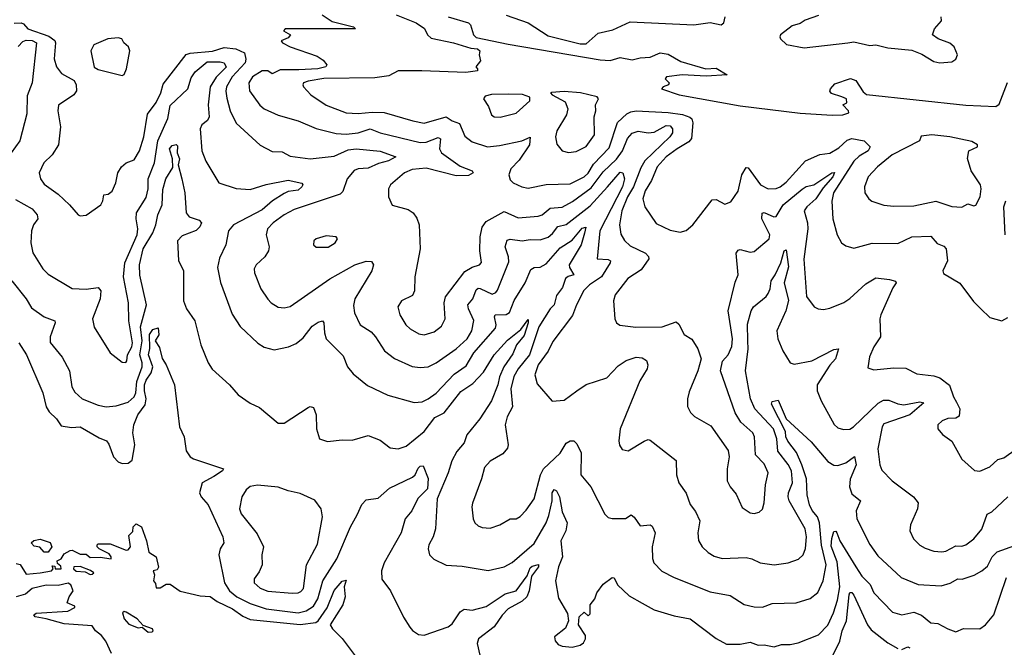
# Model space of a CAD drawing. Extents: x 1443846 to 1577407, y 839182 to 927291.
# Tile 284 of 535: x 1519982 to 1524907, y 862412 to 865552. Entities that reach past the tile are written whole.
import ezdxf

# ---------------------------------------------------------------- set-up
doc = ezdxf.new("R2010")
doc.units = 0

msp = doc.modelspace()

# ---------------------------------------------------------------- linework, layer by layer
at = {"layer": '0CON20XD'}
for points in [[(1521494.5, 865575), (1521545, 865542.2), (1521651.2, 865515), (1521662.5, 865505), (1521310, 865505), (1521302.5, 865495), (1521337.5, 865475), (1521325, 865460), (1521290, 865445), (1521297.5, 865435), (1521335, 865415.8), (1521469.5, 865369.5), (1521499.6, 865349.6), (1521519.2, 865325), (1521512.9, 865315), (1521473.8, 865305), (1521378.5, 865301.5)], [(1521865, 865575.8), (1521965, 865535.3), (1522007.6, 865507.6), (1522022.2, 865475), (1522039.9, 865459.9), (1522152.2, 865435), (1522238.5, 865408.5), (1522272.5, 865405), (1522284, 865395), (1522280, 865375), (1522286.7, 865345), (1522263.3, 865315), (1522272.5, 865305), (1522272.5, 865295), (1522213.3, 865286.7), (1521993.5, 865296.5), (1521874.8, 865295.2), (1521829.4, 865270.6), (1521758.6, 865261.4), (1521502.9, 865257.1), (1521425.4, 865244.6), (1521401.2, 865235), (1521398.8, 865225), (1521401.2, 865215), (1521438.1, 865175), (1521514.7, 865124.7), (1521615.3, 865085.3), (1521675, 865081.6), (1521745, 865089.7), (1521805, 865086.7), (1521948.8, 865045), (1522005, 865034.7), (1522115, 865066), (1522145.6, 865045), (1522182, 865032), (1522208.8, 864968.8), (1522245, 864940.9), (1522322.5, 864915), (1522382.4, 864922.4), (1522494, 864946), (1522535, 864963.8), (1522531.9, 864925), (1522481, 864849), (1522438.1, 864805), (1522429.2, 864775), (1522435, 864750), (1522451.2, 864735), (1522493.3, 864715), (1522525, 864708.5), (1522615, 864726.8), (1522735, 864730.9), (1522805, 864765.3), (1522825, 864784.7), (1522851.8, 864828.2), (1522929.8, 864910.2), (1522971.9, 865038.1), (1523018.6, 865081.4), (1523038.7, 865091.3), (1523065.1, 865094.9), (1523225, 865087.3), (1523297.7, 865077.7), (1523334.8, 865064.8), (1523344.6, 865055), (1523349.7, 865035), (1523341.9, 864958.1), (1523328.7, 864941.3), (1523271.3, 864905)], [(1522125, 865565.4), (1522226.4, 865536.4), (1522236.7, 865525), (1522251.5, 865475), (1522265, 865462.3), (1522425, 865428.6), (1522885, 865350.3), (1522935, 865348.1), (1522985, 865362.7), (1523045, 865350), (1523085, 865360.8), (1523135, 865364.5), (1523185, 865386.4), (1523225, 865379.3), (1523288.3, 865341.7), (1523414.2, 865305.8), (1523465, 865309.2), (1523520, 865275), (1523415, 865269.5), (1523295, 865275.4), (1523217.5, 865265), (1523210, 865255), (1523230, 865235), (1523227.5, 865225), (1523200, 865215), (1523192.5, 865205), (1523281.2, 865175), (1523585, 865120.7), (1523886.5, 865083.5), (1524045.3, 865074.7), (1524100, 865075), (1524130, 865085), (1524127.5, 865095), (1524100, 865125), (1524120, 865135), (1524117.5, 865155), (1524095, 865165.6), (1524042.6, 865182.6), (1524034.4, 865194.4), (1524036.9, 865205), (1524059.4, 865230.6), (1524137.6, 865257.6), (1524165, 865248), (1524200.1, 865190.1), (1524217.2, 865177.2), (1524714.2, 865124.2), (1524865, 865117.7), (1524880.7, 865129.3), (1524922.1, 865237.9)], [(1522415, 865574.5), (1522526.3, 865536.3), (1522625, 865470), (1522785, 865431.1), (1522815, 865430.6)], [(1522815, 865430.6), (1522876.4, 865483.6), (1522948.7, 865501.3), (1523035, 865540.9), (1523354.5, 865525.5), (1523435, 865537.5), (1523490, 865525), (1523503.3, 865535), (1523510, 865565)], [(1523976.8, 865573.2), (1523911.4, 865548.6), (1523885, 865532), (1523845, 865520.8), (1523787.5, 865475), (1523783.3, 865465), (1523787.5, 865455), (1523817.3, 865427.3), (1523905, 865410), (1524125, 865436), (1524155, 865440), (1524235, 865423.1), (1524265, 865425.7), (1524325, 865410.8), (1524445, 865398.8), (1524495, 865378.8), (1524555, 865342.5), (1524585, 865336)], [(1524585, 865336), (1524645, 865341.2), (1524665, 865353.3), (1524673.3, 865375), (1524656.2, 865415), (1524634.2, 865434.2), (1524575.7, 865455.7), (1524547.5, 865475), (1524557.1, 865505), (1524592.9, 865545), (1524590.8, 865565)], [(1519955, 865534.4), (1519990, 865535), (1520001.2, 865531.2), (1520023.3, 865505), (1520128.3, 865468.3), (1520157.8, 865447.8), (1520162.2, 865435), (1520155.2, 865355.2), (1520165.8, 865315.8), (1520192.1, 865282.1), (1520255, 865247.8), (1520264.5, 865225), (1520267.1, 865195), (1520252.9, 865175), (1520176.1, 865123.9), (1520172.9, 865095), (1520186.4, 865015), (1520176.7, 864925), (1520144.4, 864875), (1520102.9, 864835), (1520079.2, 864785), (1520086.9, 864755), (1520105, 864729.4), (1520175, 864678.1), (1520232, 864625)], [(1519975, 865416.8), (1519997.4, 865442.6), (1520015, 865449.4), (1520045, 865447.7), (1520066.7, 865435), (1520045.3, 865235), (1520019.1, 865170.9), (1520018.8, 865081.2), (1519983.1, 864945), (1519896.7, 864825)], [(1520495, 865272), (1520505, 865276.7), (1520516.7, 865305), (1520534, 865395), (1520526.1, 865416.1), (1520502.5, 865435), (1520492.5, 865455), (1520475, 865460), (1520423.9, 865456.1), (1520353.8, 865425), (1520337.5, 865395), (1520355, 865314.2), (1520375, 865301.8), (1520495, 865272)], [(1520232, 864625), (1520275, 864576.2), (1520285, 864571.2), (1520315, 864573.8), (1520388.6, 864625), (1520398.6, 864645), (1520402.5, 864675), (1520425, 864678.1), (1520445, 864694.4), (1520463.1, 864735), (1520473.8, 864785), (1520490.9, 864815), (1520515, 864835.8), (1520555, 864850.6), (1520582.2, 864895), (1520604, 864965), (1520621.1, 865078.9), (1520665, 865138.1), (1520688.4, 865185), (1520700.6, 865229.4), (1520815, 865377), (1520835, 865384.5), (1520946.5, 865393.5), (1521005, 865412.8), (1521063.3, 865405), (1521107.5, 865385), (1521113.6, 865353.6), (1521110.3, 865335), (1521045.2, 865265), (1521016.9, 865215), (1521013.3, 865193.3), (1521019, 865159), (1521035.3, 865095.3), (1521064.7, 865034.7), (1521184.5, 864924.5), (1521245, 864891.8), (1521295, 864891.4), (1521335, 864869.6), (1521435, 864855.9), (1521555, 864869.6), (1521625, 864901), (1521665, 864905.2), (1521785, 864893.2), (1521863.8, 864865), (1521827.1, 864845), (1521777.1, 864832.9), (1521725, 864809), (1521675, 864805.9), (1521655, 864797.7), (1521619.7, 864755), (1521598, 864692), (1521585, 864678.8), (1521355, 864601.8), (1521304.8, 864575.2), (1521249.6, 864535), (1521221.5, 864505), (1521215.5, 864475), (1521230, 864415), (1521227.1, 864395), (1521208.9, 864365), (1521165.3, 864324.7), (1521155.5, 864305), (1521156.4, 864285), (1521189.1, 864205), (1521223.1, 864153.1), (1521240, 864135), (1521275, 864113.3), (1521305, 864111.1), (1521335, 864117.3), (1521534.4, 864255.6), (1521658.9, 864325), (1521715, 864343.5), (1521741.7, 864341.7), (1521751.4, 864325), (1521743.3, 864295), (1521658.2, 864155), (1521652.4, 864122.4), (1521656.4, 864085), (1521685.3, 864025.3), (1521739.7, 863989.7), (1521762.2, 863965), (1521806.5, 863895), (1521856.3, 863856.3), (1521945, 863817.1), (1521985, 863811.5), (1522025, 863814.6), (1522065, 863835.4), (1522165, 863905.9), (1522219.7, 863955), (1522244.2, 863995), (1522253.1, 864046.9), (1522226.6, 864105), (1522223.3, 864125), (1522249.2, 864155), (1522265, 864200), (1522275, 864208.9), (1522285, 864207.3), (1522345, 864178.9), (1522363.7, 864186.3), (1522372, 864198), (1522428.8, 864341.2), (1522427.5, 864365), (1522410.3, 864415), (1522420.7, 864449.3), (1522435, 864453.8), (1522495, 864445.3), (1522535, 864452.8), (1522585, 864449.8), (1522625, 864463.7), (1522648, 864482), (1522673.7, 864516.3), (1522715, 864527.3), (1522835, 864620), (1522922.7, 864715), (1522985, 864788.3), (1522998.5, 864785), (1523006.5, 864755), (1522997.1, 864715), (1522884.5, 864495), (1522871.4, 864355), (1522925, 864352.1), (1522936.9, 864345), (1522936.4, 864335), (1522892.5, 864265), (1522832, 864225), (1522803.8, 864196.2), (1522766.7, 864125), (1522747.3, 864072.7), (1522648.3, 863941.7), (1522625.9, 863894.1), (1522575.9, 863825), (1522558.2, 863775), (1522570.5, 863730.5), (1522645, 863644.2), (1522705, 863649.2), (1522768.2, 863695), (1522815, 863726.8), (1522919.2, 863760.8), (1522975, 863820.5), (1523015, 863846.2), (1523065, 863864.4), (1523095, 863860.6), (1523117.5, 863847.5), (1523124.4, 863825), (1523121.1, 863805), (1523084.2, 863745.8), (1522985.6, 863505), (1522978.6, 863445), (1522982.6, 863422.6), (1522995, 863402.5), (1523025, 863395.6), (1523105, 863444), (1523125, 863451.2), (1523135, 863448.8), (1523266.4, 863346.4), (1523266.7, 863275), (1523278.9, 863235), (1523315, 863184), (1523335, 863126.2), (1523362.1, 863092.1), (1523383.3, 863045), (1523373.6, 862985), (1523377, 862947), (1523395.5, 862915), (1523425, 862886.4), (1523455, 862868.5), (1523495, 862857.3), (1523615, 862862.1), (1523643.8, 862855), (1523685, 862834.3), (1523755, 862825.5), (1523825, 862834.5), (1523876.9, 862853.1), (1523900, 862875), (1523912.6, 862907.4), (1523917.4, 862965), (1523910.3, 863005), (1523831.6, 863145), (1523825.9, 863165), (1523826.7, 863185), (1523847, 863235), (1523841.9, 863295), (1523826.1, 863326.1), (1523774.2, 863394.2), (1523768.6, 863455), (1523752.4, 863505), (1523658.4, 863605), (1523636.9, 863655), (1523611.6, 863795), (1523625.8, 863905), (1523623.3, 863945), (1523622.1, 864027.9), (1523640, 864095), (1523652.2, 864115), (1523715, 864167.1), (1523725, 864182.5), (1523735.8, 864205), (1523740.2, 864245), (1523761.2, 864275), (1523789.2, 864335), (1523805, 864395.7), (1523815, 864401.2), (1523828.3, 864315), (1523806.6, 864235), (1523827.5, 864147.5), (1523813.4, 864095), (1523769.1, 863995), (1523774.6, 863955), (1523799.1, 863895), (1523835, 863835.6), (1523855, 863827.9), (1523945, 863845.3), (1524055, 863901.1), (1524078, 863905), (1524062.9, 863855), (1524035, 863823.5), (1523970.8, 863725), (1523971.4, 863695), (1523991.1, 863645), (1524056.4, 863526.4), (1524075, 863510), (1524102.2, 863502.2), (1524135, 863504.1), (1524153.3, 863515), (1524276.1, 863633.9), (1524302, 863648), (1524328.8, 863648.8), (1524375, 863630), (1524405, 863625.8), (1524485, 863640), (1524505, 863635.8), (1524434, 863575), (1524305, 863529.5), (1524295.7, 863515), (1524274, 863405), (1524284, 863325), (1524295, 863298.6), (1524345.8, 863245), (1524452.5, 863165), (1524475.6, 863135.6), (1524472.9, 863105), (1524438.1, 863025), (1524434.4, 862995), (1524452.5, 862955), (1524484, 862924), (1524511.2, 862908.8), (1524553.9, 862893.9), (1524595, 862889.1), (1524615, 862893.5), (1524665, 862920.4), (1524695, 862918.8), (1524715, 862924.6), (1524755, 862954.5), (1524795, 863003.1), (1524821.4, 863078.6), (1524845, 863090), (1524925, 863164.5)], [(1519961.9, 864651.9), (1520045, 864605.3), (1520069.6, 864575), (1520073.3, 864555), (1520052.1, 864525), (1520040.9, 864495), (1520038.2, 864435), (1520048.5, 864385), (1520098.9, 864305), (1520125, 864279.4), (1520245, 864207.5), (1520315, 864204.3), (1520375, 864211.2), (1520388.8, 864195), (1520384.2, 864155.8), (1520345.8, 864055.8), (1520355, 864013.3), (1520435, 863886), (1520495, 863839.2), (1520512.7, 863837.3), (1520518.5, 863845), (1520522.5, 863875), (1520542.8, 863915), (1520546.1, 863935), (1520528, 864045), (1520527.5, 864135), (1520501.7, 864265), (1520508.9, 864335), (1520569.5, 864475), (1520573.5, 864505), (1520564.6, 864555), (1520566.1, 864585), (1520615, 864661.9), (1520624.8, 864705), (1520624.3, 864755), (1520656.3, 864835), (1520674.1, 864945), (1520722.7, 865057.3), (1520735, 865121.6), (1520822.7, 865205), (1520840.1, 865259.9), (1520860.1, 865289.9), (1520919.5, 865340.5), (1520985, 865340.7), (1521005.3, 865335.3), (1521015, 865314.1), (1520965, 865263.9), (1520935.5, 865215), (1520925.1, 865125), (1520930.1, 865065), (1520922.1, 865047.9), (1520893.3, 865025), (1520885, 865006.2), (1520893.2, 864895), (1520913.4, 864843.4), (1520978.8, 864735), (1521065, 864707.5), (1521135, 864702.8), (1521215, 864727.3), (1521325, 864748.2), (1521393.8, 864733.8), (1521398.8, 864725), (1521394, 864715), (1521375, 864699.4), (1521325, 864691.6), (1521305, 864682.4), (1521247.1, 864645), (1521195, 864601.2), (1521052.5, 864525), (1521026.2, 864495), (1521014.2, 864425.8), (1520981.7, 864358.3), (1520972.4, 864312.4), (1520987.4, 864237.4), (1521045, 864078.8), (1521085, 864017.5), (1521173.3, 863933.3), (1521205, 863913.3), (1521255, 863900.6), (1521327.5, 863915), (1521365, 863931.4), (1521400.1, 863959.9), (1521445, 864018.2), (1521475, 864039.2), (1521497.5, 864045), (1521504, 864035), (1521506.2, 863985), (1521514.6, 863955), (1521600.5, 863870.5), (1521622.2, 863815), (1521650.7, 863780.7), (1521722.4, 863722.4), (1521823.5, 863673.5), (1521955, 863636.4), (1521995, 863640.5), (1522025, 863654.5), (1522065, 863683.3), (1522155, 863777.8), (1522215, 863820.4), (1522254.3, 863885), (1522361.5, 864008.5), (1522366, 864025), (1522357.2, 864065), (1522360.5, 864075), (1522415, 864077.3), (1522432.4, 864087.6), (1522455, 864147.5), (1522510.9, 864235), (1522538.1, 864301.9), (1522555, 864311.8), (1522585, 864314.5), (1522615, 864330), (1522685, 864411.2), (1522745, 864449.2), (1522795, 864508.1), (1522813.6, 864513.6), (1522806.9, 864483.1), (1522790.5, 864425), (1522730.6, 864325), (1522731.6, 864311.6), (1522754.2, 864275), (1522725, 864267.6), (1522712.6, 864257.4), (1522698, 864212), (1522667.6, 864172.4), (1522655.2, 864125), (1522634.8, 864105), (1522579.4, 864015), (1522531.6, 863875), (1522475.9, 863805), (1522453.8, 863766.2), (1522438.7, 863705), (1522446.9, 863615), (1522420, 863565), (1522410.9, 863525), (1522425.5, 863425.5), (1522421.7, 863408.3), (1522399.5, 863380.5), (1522335, 863343.5), (1522307.6, 863312.4), (1522292.7, 863255), (1522247.2, 863132.8), (1522243.5, 863115), (1522250.9, 863055), (1522259.4, 863035), (1522275, 863020), (1522295, 863011.9), (1522335, 863008.1), (1522383.8, 863025), (1522435, 863054.5), (1522465, 863055.7), (1522485, 863066.7), (1522515, 863098.1), (1522555, 863155.7), (1522587.9, 863275), (1522602.8, 863305), (1522685, 863383.3), (1522715, 863433.1), (1522735, 863444.4), (1522754.3, 863444.3), (1522769.7, 863429.7), (1522791.1, 863385), (1522788.5, 863275), (1522839.6, 863215), (1522908.3, 863078.3), (1522925, 863061.2), (1522945, 863056), (1523012.7, 863057.3), (1523040, 863075), (1523055, 863063.3), (1523085, 863019.2), (1523135, 863024.3), (1523145, 863018.6), (1523160, 862985), (1523145.3, 862915.3), (1523147.3, 862857.3), (1523154.7, 862834.7), (1523194, 862794), (1523255, 862760.7), (1523435, 862690), (1523535, 862672.3), (1523605, 862627.1), (1523655, 862614.6), (1523697.1, 862612.9), (1523745, 862631.5), (1523865, 862634.5), (1523935, 862656.5), (1523975, 862685.7), (1524000.6, 862745), (1524015.2, 862824.8), (1523993.2, 862923.2), (1523982.1, 863035), (1523972.3, 863065), (1523945.9, 863095.9), (1523932.3, 863125), (1523920, 863175), (1523916.9, 863255), (1523894.5, 863325), (1523866.7, 863386.7), (1523823.4, 863443.4), (1523813.7, 863465), (1523811.9, 863491.9), (1523742.2, 863627.8), (1523745, 863641.2), (1523775, 863648.8), (1523815.3, 863555.3), (1523940.3, 863440.3), (1524025, 863341.5), (1524055, 863323.5), (1524075, 863321.5), (1524115, 863334.6), (1524157, 863367), (1524166.7, 863325), (1524135.9, 863254.1), (1524133.2, 863215), (1524145, 863180.6), (1524187.5, 863145), (1524165.5, 863095), (1524169.5, 863055), (1524235, 862926.9), (1524275, 862870), (1524391.5, 862761.5), (1524476.4, 862726.4), (1524590.3, 862719.7), (1524636.6, 862733.4), (1524675, 862754.6), (1524696.1, 862753.9), (1524756.7, 862773.3), (1524795, 862794.5), (1524822.4, 862817.6), (1524846.4, 862865), (1524870.4, 862889.6), (1524958.6, 862921.4)], [(1521378.5, 865301.5), (1521285, 865301.1), (1521245, 865281.1), (1521223.3, 865295), (1521195, 865296.2), (1521146, 865265), (1521129.3, 865235), (1521131.1, 865195), (1521184.2, 865124.2), (1521205.8, 865105), (1521275, 865074.1), (1521375, 865046.1), (1521465, 865008), (1521565, 864982.6), (1521615, 864978.7), (1521675.2, 864984.8), (1521735, 865006.3), (1521785, 864986.1), (1521985, 864938.1), (1522015, 864939.1), (1522075, 864962.9), (1522087.2, 864955), (1522081.4, 864905), (1522091.6, 864885), (1522185, 864819.7), (1522246.2, 864795), (1522250.8, 864785), (1522227.9, 864772.1), (1522165, 864771.3), (1522015, 864808.1), (1521945, 864801.9), (1521907.5, 864785), (1521836.2, 864725), (1521826.2, 864705), (1521826.2, 864665), (1521845, 864623.8), (1521925, 864601.4), (1521950, 864585), (1521968.3, 864558.3), (1521980.6, 864525), (1521985.7, 864405), (1521958.6, 864265), (1521957.1, 864195), (1521947.5, 864172.5), (1521891.2, 864145), (1521873.3, 864115), (1521883.3, 864075), (1521914.4, 864025), (1521935.3, 864005.3), (1521979.5, 863979.5), (1522005, 863975.5), (1522055, 863990.9), (1522091.7, 864018.3), (1522111.2, 864055), (1522105.4, 864135), (1522112.7, 864165), (1522208.3, 864291.7), (1522245, 864313.5), (1522282, 864325), (1522292.6, 864337.4), (1522283.6, 864395), (1522284.6, 864465), (1522295.7, 864514.3), (1522315, 864541.5), (1522405, 864592.9), (1522475, 864560.7), (1522575, 864568), (1522595, 864575.4), (1522635, 864608.3), (1522695, 864614.2), (1522747.6, 864642.4), (1522840.1, 864709.9), (1522899.8, 864790.2), (1522966.7, 864853.3), (1522997.4, 864895), (1523022.2, 864957.8), (1523045, 864983.3), (1523075, 864994.6), (1523125, 864985.2), (1523155, 864988.7), (1523215, 865023), (1523235, 865021.2), (1523247.5, 865005), (1523246.6, 864985), (1523234.8, 864965), (1523109.7, 864845), (1523088.7, 864811.3), (1523052.9, 864715), (1523023, 864665), (1522993.9, 864595), (1522982.7, 864525), (1522988.4, 864478.4), (1523007.6, 864447.6), (1523035, 864420.9), (1523113.1, 864383.1), (1523127.2, 864367.2), (1523128.5, 864355), (1523090, 864300), (1523023.3, 864256.7), (1522960.4, 864175), (1522952.7, 864145), (1522959.2, 864055), (1522968, 864035), (1522983.4, 864023.4), (1523064, 864014), (1523195, 864014.6), (1523265, 864040), (1523278.7, 864028.7), (1523305, 863976.7), (1523343.9, 863953.9), (1523373.8, 863905), (1523390, 863855), (1523374.3, 863795), (1523330.2, 863689.8), (1523322.2, 863655), (1523322.9, 863617.1), (1523337.4, 863587.4), (1523356.6, 863566.6), (1523439.7, 863519.7), (1523526.4, 863396.4), (1523531.4, 863365), (1523521.4, 863305), (1523520.8, 863245), (1523535.5, 863215.5), (1523565, 863178.8), (1523595, 863111.2), (1523635, 863085.8), (1523655, 863081.4), (1523681.3, 863088.7), (1523697.4, 863102.6), (1523706.2, 863135), (1523712.1, 863225), (1523726.2, 863285), (1523705, 863330), (1523661.9, 863375), (1523656.7, 863465), (1523649.5, 863485), (1523588.7, 863538.7), (1523560.9, 863585), (1523487.8, 863795), (1523497.1, 863842.9), (1523526.2, 863875), (1523543.4, 863916.6), (1523547.6, 863955), (1523539.5, 864009.5), (1523526.4, 864095), (1523561.3, 864238.7), (1523575.6, 864275), (1523565.6, 864384.4), (1523575, 864398.8), (1523585, 864402.5), (1523635, 864388.5), (1523655, 864392.2), (1523731.2, 864455), (1523734.6, 864475.4), (1523694.8, 864555), (1523695, 864584.2), (1523705, 864586.8), (1523754.4, 864565.6), (1523765, 864567.8), (1523800.9, 864625), (1523895, 864704.2), (1523915, 864716.6), (1523955, 864725.6), (1524044, 864785), (1524057.4, 864787.4), (1524049.3, 864765), (1524000.1, 864709.9), (1523965, 864655.2), (1523918.5, 864615), (1523906.2, 864595), (1523922.5, 864535), (1523924.1, 864505), (1523904.3, 864354.3), (1523917.6, 864167.6), (1523955.8, 864115.8), (1523975.8, 864105.8), (1524002.7, 864102.7), (1524035, 864109.4), (1524105, 864137.1), (1524135, 864157.1), (1524215, 864230.9), (1524265, 864260), (1524332.7, 864252.7), (1524363, 864243), (1524366.7, 864235), (1524349.4, 864210.6), (1524289.2, 864075), (1524283.9, 864055), (1524287.9, 863965), (1524254.5, 863915), (1524233.1, 863865), (1524225, 863810), (1524255, 863800.8), (1524355, 863810.9), (1524415, 863808.5), (1524469.6, 863779.6), (1524555, 863770.6), (1524585, 863760.9), (1524633.4, 863723.4), (1524652.9, 863665), (1524668.3, 863638.3), (1524684.6, 863605), (1524681.3, 863568.7), (1524665, 863558.8), (1524623.8, 863556.2), (1524596.2, 863545), (1524573.8, 863525), (1524573.8, 863505), (1524597.3, 863477.3), (1524645, 863443.3), (1524695, 863353.3), (1524757, 863297), (1524785, 863293.1), (1524835, 863314.3), (1524875, 863351.1), (1524905, 863360), (1524967.5, 863405)], [(1522385, 865064.4), (1522465, 865084.4), (1522534.4, 865145), (1522534.5, 865164.5), (1522496.8, 865176.8), (1522425, 865179.7), (1522342.3, 865177.7), (1522310.4, 865169.6), (1522302, 865155), (1522326.8, 865116.8), (1522342, 865075), (1522355, 865065.8), (1522385, 865064.4)], [(1522726.8, 864886.8), (1522765, 864892.5), (1522815, 864917.9), (1522857.3, 864975), (1522855.8, 865065), (1522864, 865095), (1522862.5, 865125), (1522876.7, 865155), (1522870, 865165), (1522786.7, 865185), (1522705, 865191.8), (1522642.3, 865187.7), (1522637.5, 865185), (1522646.2, 865175), (1522710.8, 865140.8), (1522724.2, 865105), (1522717.1, 865075), (1522668.5, 864995), (1522661.5, 864965), (1522668.9, 864928.9), (1522695.7, 864895.7), (1522726.8, 864886.8)], [(1523271.3, 864905), (1523216.4, 864865), (1523170.6, 864815), (1523142.7, 864747.3), (1523111.2, 864695), (1523099.7, 864655), (1523109.6, 864615), (1523165, 864531.9), (1523235, 864498.5), (1523285, 864488.5), (1523315, 864497.5), (1523348.5, 864525), (1523445, 864650), (1523465, 864652), (1523509.5, 864629.5), (1523538.7, 864641.3), (1523575, 864694.2), (1523594.1, 864775.9), (1523615, 864812.5), (1523625, 864810.8), (1523687.5, 864725), (1523725, 864706.2), (1523765, 864707.2), (1523785, 864714.7), (1523815, 864739.3), (1523912.2, 864845), (1523985, 864876.5), (1524035, 864883.1), (1524079.4, 864910.6), (1524121.6, 864948.4), (1524145, 864957.5), (1524206, 864946), (1524235.6, 864915), (1524226.1, 864895), (1524180.6, 864869.4), (1524155, 864843.5), (1524052, 864685), (1524044.1, 864644.1), (1524049.6, 864555), (1524070.6, 864475), (1524092, 864435), (1524115, 864420), (1524155, 864408.9), (1524246.3, 864433.7), (1524375, 864431.8), (1524445, 864464.7), (1524538.5, 864468.5), (1524571.6, 864431.6), (1524605, 864419.4), (1524615.3, 864405.3), (1524623.3, 864345), (1524599.1, 864295), (1524602.2, 864282.2), (1524684.2, 864234.2), (1524752.1, 864142.1), (1524790, 864105), (1524835, 864061.2), (1524895, 864046), (1524925, 864062)], [(1524695, 864614.4), (1524725, 864630), (1524755, 864620), (1524765, 864623.8), (1524785.6, 864665), (1524791.1, 864705), (1524787.5, 864725), (1524741.5, 864795), (1524722.4, 864857.6), (1524729.2, 864895), (1524772.5, 864915), (1524773.3, 864925), (1524745, 864942.2), (1524635, 864965.7), (1524544.2, 864975.8), (1524491.4, 864968.6), (1524482.5, 864945), (1524345.7, 864875), (1524272.2, 864815), (1524225.6, 864765), (1524207.8, 864715), (1524209.4, 864685), (1524229.2, 864655), (1524245, 864644.3), (1524305, 864624.4), (1524355, 864618.2), (1524455, 864620), (1524565, 864644.4), (1524645, 864616.7), (1524695, 864614.4)], [(1519943.5, 864245), (1520015.7, 864155.7), (1520041.1, 864111.1), (1520105, 864064.6), (1520157.5, 864045), (1520160, 864035), (1520134.4, 863965), (1520135, 863937.5), (1520195, 863862.9), (1520232.1, 863795), (1520243.3, 863715), (1520258.5, 863688.5), (1520295, 863655.6), (1520375, 863623.2), (1520415, 863614.6), (1520465, 863620.4), (1520525, 863638.2), (1520555, 863664.6), (1520563, 863685), (1520568.8, 863741.2), (1520594.3, 863815), (1520594.9, 863835), (1520583.7, 863875), (1520594.2, 863945), (1520587.3, 864015), (1520616.3, 864125), (1520584, 864274), (1520581.2, 864325), (1520600, 864405), (1520647.7, 864485), (1520663.8, 864525), (1520674, 864576), (1520695.6, 864625), (1520698.2, 864701.8), (1520713.6, 864755), (1520748.3, 864811.7), (1520746.2, 864855), (1520731.3, 864905), (1520745, 864922.2), (1520765, 864926.7), (1520770.9, 864920.9), (1520770.4, 864885), (1520782.5, 864855), (1520775.8, 864825), (1520792.8, 864755)], [(1520792.8, 864755), (1520808.8, 864685), (1520815.6, 864585), (1520830, 864565), (1520879.5, 864549.5), (1520891.2, 864535), (1520884, 864515), (1520865, 864497.1), (1520795, 864470), (1520771.6, 864445), (1520777.4, 864347.4), (1520801.2, 864295), (1520801.1, 864145), (1520817.3, 864105), (1520858.1, 864045), (1520889.1, 863925), (1520924.6, 863834.6), (1520945, 863804), (1521031.2, 863725), (1521074.4, 863674.4), (1521135, 863634), (1521181.7, 863611.7), (1521275, 863533.8), (1521305, 863534.2), (1521425, 863612), (1521435, 863616.2), (1521452.3, 863612.3), (1521465.7, 863575.7), (1521467.1, 863505), (1521482.5, 863455), (1521521.7, 863441.7), (1521595, 863450.8), (1521645, 863448.6), (1521725, 863471.9), (1521785, 863447.8), (1521835, 863410.6), (1521875, 863405.6), (1521915, 863418.5), (1522005, 863491.8), (1522059, 863561), (1522105, 863585.3), (1522188.9, 863691.1), (1522248.6, 863731.4), (1522301.3, 863788.7), (1522356, 863875), (1522422.2, 863947.8), (1522488.5, 864001.5), (1522525, 864052), (1522525.9, 864035.9), (1522505, 863971.8), (1522467.6, 863925), (1522449.2, 863880.8), (1522403.4, 863815), (1522382.4, 863765), (1522373.8, 863725), (1522342.5, 863645), (1522284.5, 863555.5), (1522219.2, 863475), (1522205.3, 863434.7), (1522168.5, 863391.5), (1522143.1, 863345), (1522126.2, 863285), (1522070.9, 863155), (1522061.5, 863005), (1522050.9, 862965), (1522028.5, 862925), (1522025.7, 862905), (1522032, 862875), (1522053.4, 862853.4), (1522115, 862822.5), (1522195, 862818.5), (1522325, 862796.4), (1522405.3, 862814.7), (1522445, 862836.2), (1522555, 862932.1), (1522615.6, 863035), (1522628.9, 863071.1), (1522645.8, 863145), (1522645.9, 863185), (1522655, 863201.8), (1522667.3, 863195), (1522682.6, 863165), (1522695, 863090), (1522720, 863035), (1522713.7, 862995), (1522688.1, 862945), (1522697.3, 862865), (1522676.9, 862815), (1522661.9, 862745), (1522677.7, 862657.7), (1522721.7, 862581.7), (1522726.7, 862545), (1522711.7, 862508.3), (1522656.7, 862465), (1522660, 862445), (1522675, 862426.7), (1522695, 862418), (1522745, 862412.5), (1522785, 862423.8), (1522802.5, 862435), (1522812.5, 862455), (1522811.7, 862471.7), (1522777.5, 862525), (1522780, 862565), (1522805, 862587.5), (1522825, 862570), (1522835, 862580), (1522836, 862625), (1522858.1, 862655), (1522868.6, 862685), (1522901.3, 862728.7), (1522945, 862761.2), (1522955, 862760), (1522972.5, 862725), (1523029.8, 862669.8), (1523095, 862633.1), (1523155, 862600), (1523255, 862569.6), (1523335, 862555.4), (1523466.2, 862456.2), (1523517.3, 862427.3), (1523585, 862427.5), (1523635, 862438.6), (1523675, 862422.5), (1523705.8, 862424.2), (1523755, 862414.4), (1523793, 862427), (1523835, 862426.8), (1523875, 862435.4), (1523976.7, 862475), (1524025, 862522.7), (1524052.1, 862585), (1524072.3, 862647.7), (1524084.8, 862715), (1524070.7, 862840.7), (1524041.3, 862918.7), (1524043.4, 862956.6), (1524055, 862990.8), (1524065, 862992.9), (1524070, 862985), (1524083.8, 862945), (1524164.8, 862814.8), (1524195, 862768.8), (1524236.3, 862726.3), (1524255, 862684.6), (1524348.3, 862588.3), (1524395, 862574.5), (1524455, 862587.9), (1524492.4, 862572.4), (1524538.8, 862535), (1524575, 862532.2), (1524625, 862504.3), (1524665, 862490), (1524703.2, 862506.8), (1524785, 862504.4), (1524812.5, 862525), (1524855, 862574.2), (1524918.4, 862761.6)], [(1524911.1, 864475), (1524904.5, 864615), (1524915, 864646.2)], [(1521465, 864413.3), (1521525, 864414.3), (1521560, 864435), (1521572.5, 864455), (1521565.9, 864465.9), (1521515, 864470), (1521465, 864456), (1521453.3, 864445), (1521452.5, 864425), (1521465, 864413.3)], [(1519978.4, 863935), (1520015.8, 863875), (1520097.5, 863685), (1520115.3, 863615.3), (1520130, 863590), (1520166.9, 863555), (1520189.5, 863519.5), (1520242.2, 863512.2), (1520285, 863515.4), (1520379.4, 863459.4), (1520416, 863445), (1520428.6, 863428.6), (1520452, 863365), (1520475, 863340), (1520495, 863332.2), (1520525, 863332.9), (1520545, 863348), (1520558.4, 863425), (1520548.6, 863485), (1520553.4, 863525), (1520573.9, 863575), (1520609.8, 863625), (1520614.9, 863655), (1520606.1, 863695), (1520607.1, 863725), (1520615, 863748.1), (1520640, 863785), (1520648.4, 863815), (1520626.8, 863875), (1520632.9, 863907.1), (1520632.5, 863977.5), (1520648.8, 864001.2), (1520675, 864010), (1520678.4, 863975), (1520660, 863945), (1520681.2, 863911.2), (1520695, 863856.2), (1520715.7, 863825), (1520756.9, 863725), (1520781.5, 863515), (1520804.7, 863464.7), (1520814.4, 863395), (1520834.3, 863365), (1520852, 863355), (1521002.5, 863305), (1520996.7, 863295), (1520952.8, 863267.2), (1520895.6, 863235), (1520881.5, 863185), (1520890, 863165), (1520925, 863125.7), (1520999.1, 862965), (1521003.1, 862935), (1520985.5, 862905), (1520978.2, 862875), (1521006.7, 862735), (1521031.5, 862695), (1521067.9, 862665), (1521135, 862631.7), (1521214.4, 862605), (1521375, 862584.4), (1521415, 862594.3), (1521451.5, 862618.5), (1521473.2, 862655), (1521498.4, 862745), (1521568.2, 862855), (1521636.7, 863015), (1521670.4, 863075), (1521693.1, 863126.9), (1521715, 863150), (1521775, 863158.9), (1521831.4, 863208.6), (1521947.3, 863262.7), (1521959.6, 863275), (1521975, 863308), (1521985, 863318.8), (1522000, 863320), (1522025, 863256.7), (1522021.8, 863205), (1521973.9, 863156.1), (1521944.5, 863095.5), (1521910.6, 863055), (1521889.6, 862985), (1521805.3, 862835), (1521792.7, 862795), (1521793.8, 862753.8), (1521836.7, 862695), (1521902.6, 862562.6), (1521933.4, 862513.4), (1521946.7, 862496.7), (1521976.8, 862476.8), (1522005, 862472.7), (1522125.3, 862514.7), (1522145, 862530.6), (1522185, 862590.6), (1522205, 862603.8), (1522245, 862598), (1522315, 862615.8), (1522410.8, 862679.2), (1522465, 862694.8), (1522519.9, 862770.1), (1522535, 862809.6), (1522545, 862818.8), (1522577.3, 862827.3), (1522577.9, 862815), (1522541.4, 862768.6), (1522530.2, 862695), (1522519.2, 862665), (1522496.2, 862643.8), (1522426.2, 862605), (1522395, 862573.2), (1522354.8, 862515), (1522277.5, 862455), (1522271.1, 862431.1), (1522283, 862373)], [(1521345, 862682.5), (1521375, 862684.7), (1521389.2, 862690.8), (1521402.7, 862707.3), (1521417.5, 862825), (1521472.3, 862927.7), (1521496.5, 863065), (1521490, 863105), (1521458.2, 863148.2), (1521385, 863181.9), (1521325, 863194.5), (1521275, 863212.9), (1521172.6, 863222.6), (1521135, 863216.5), (1521115, 863200.8), (1521093.1, 863165), (1521081.2, 863105), (1521090.6, 863080.6), (1521170.4, 862980.4), (1521201.2, 862915), (1521193.3, 862875), (1521194.5, 862825), (1521179.8, 862790.2), (1521155.6, 862755), (1521155.6, 862735), (1521185, 862707.5), (1521224, 862694), (1521345, 862682.5)], [(1519965, 862831.2), (1519985, 862825.8), (1520015, 862778), (1520085, 862784.7), (1520141.2, 862795), (1520150, 862805), (1520145, 862820), (1520158.3, 862818.3), (1520160, 862805), (1520190, 862805), (1520188.3, 862818.3), (1520171.7, 862831.7), (1520170, 862845), (1520190, 862855), (1520205, 862880), (1520235, 862896.7), (1520245, 862897.5), (1520285, 862878.8), (1520315, 862877.5), (1520335, 862861.2), (1520385, 862863.8), (1520440, 862855), (1520440, 862865), (1520429.3, 862879.3), (1520380, 862905), (1520370, 862915), (1520370, 862925), (1520375, 862930), (1520435, 862930), (1520515, 862897.5), (1520525, 862900), (1520537.5, 862915), (1520528.3, 862971.7), (1520548.3, 862991.7), (1520550, 863015), (1520565, 863030), (1520592.5, 863015), (1520616.7, 862945), (1520628.3, 862888.3), (1520665.5, 862865.5), (1520676.1, 862813.9), (1520670.7, 862799.3), (1520650, 862795), (1520657.5, 862775), (1520651.2, 862745), (1520661.7, 862731.7), (1520665, 862710), (1520685, 862710), (1520715, 862727.5), (1520735, 862727.5), (1520785, 862693.3), (1520885, 862669.2), (1520935, 862666.5), (1520970.7, 862640.7), (1521046, 862605), (1521098.4, 862568.4), (1521135, 862551.9), (1521385, 862525.7), (1521463.5, 862536.5), (1521474.8, 862545.2), (1521519.7, 862610.3), (1521555, 862696), (1521595, 862743.3), (1521615, 862747.5), (1521605.9, 862714.1), (1521610.6, 862665), (1521598.1, 862625), (1521535.5, 862525), (1521546.1, 862505), (1521595.9, 862455.9), (1521665, 862363.8)], [(1520125, 862887.5), (1520105, 862887.5), (1520083, 862913), (1520055, 862917.5), (1520040, 862935), (1520053.6, 862946.4), (1520085, 862952.5), (1520135, 862936.7), (1520143.3, 862915), (1520125, 862887.5)], [(1520335, 862776.2), (1520345, 862777.5), (1520352.5, 862785), (1520335.8, 862795.8), (1520285, 862816.2), (1520252.5, 862815), (1520251.2, 862805), (1520265, 862792.7), (1520309.4, 862789.4), (1520335, 862776.2)], [(1520441.7, 862381.7), (1520413.6, 862443.6), (1520392, 862472), (1520362, 862495), (1520345, 862520), (1520205, 862529.4), (1520115.7, 862554.3), (1520060, 862565), (1520052.5, 862575), (1520065, 862582.5), (1520223, 862593), (1520258.3, 862611.7), (1520258.3, 862618.3), (1520220, 862635), (1520230, 862665), (1520250, 862695), (1520237.5, 862725), (1520225, 862732.7), (1520175, 862721.4), (1520115, 862723.1), (1520045, 862707.1), (1520011.7, 862678.3), (1519965, 862665.5)], [(1524046.1, 862365), (1524085, 862442.9), (1524095.5, 862495), (1524117.2, 862545), (1524131.7, 862675), (1524135, 862686.2), (1524145, 862686.1), (1524155, 862673.3), (1524222.9, 862525), (1524240.5, 862500.5), (1524325, 862434.6), (1524375, 862406.9)], [(1520625, 862487.5), (1520645, 862490), (1520650, 862495), (1520647.5, 862505), (1520600.7, 862520.7), (1520570.5, 862555), (1520515, 862587.8), (1520505, 862591.2), (1520496.7, 862585), (1520505.6, 862555), (1520528.5, 862528.5), (1520575, 862510), (1520595, 862512.5), (1520625, 862487.5)], [(1524395, 862401.8), (1524425, 862414.4), (1524435, 862410)]]:
    msp.add_lwpolyline(points, dxfattribs=at)

doc.saveas('drawing.dxf')
